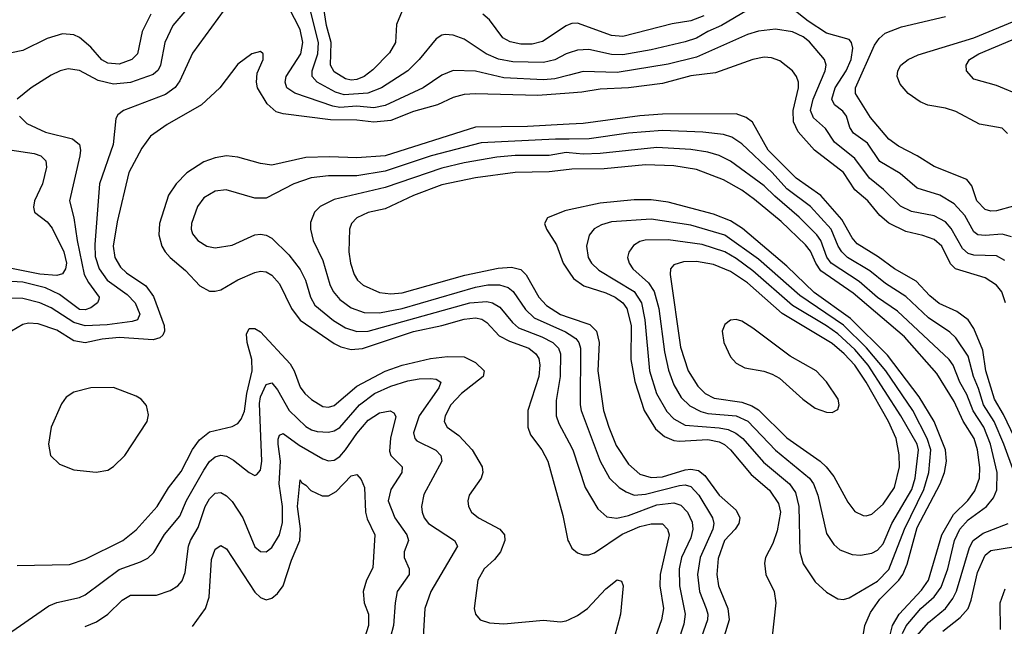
# Model space of a CAD drawing. Header units: inches. Extents: x 1308407 to 1441228, y 959628 to 1036311.
# Tile 561 of 656: x 1418059 to 1421538, y 994987 to 997131. Entities that reach past the tile are written whole.
import ezdxf

# ---------------------------------------------------------------- set-up
doc = ezdxf.new("R2010")
doc.units = ezdxf.units.IN
doc.header["$MEASUREMENT"] = 0
doc.layers.add('B4919', color=7, linetype='Continuous')
doc.layers.add('B4929', color=7, linetype='Continuous')

msp = doc.modelspace()

# ---------------------------------------------------------------- linework, layer by layer
at = {"layer": 'B4919', "color": 5}
for points, elevation in [([(1418804.2, 997195.8), (1418670, 997012.9), (1418624.9, 996915.1), (1418608.7, 996891.3), (1418573.7, 996866.3), (1418425.3, 996810), (1418406, 996794), (1418399.1, 996780.9), (1418389.6, 996690), (1418340.5, 996550), (1418324.2, 996335.8), (1418325.8, 996294.2), (1418339.2, 996250), (1418368.2, 996210), (1418438.9, 996158.9), (1418467.5, 996130), (1418482.9, 996090), (1418475.6, 996070), (1418456.4, 996063.6), (1418367.5, 996052.5), (1418290, 996048.1), (1418250, 996059.9), (1418170, 996111.7), (1418130, 996129.9), (1418070, 996145.2), (1418010, 996146.7)], 2860), ([(1418677.6, 997202.4), (1418599.8, 997110), (1418572.1, 997050), (1418557, 996970), (1418547.7, 996952.3), (1418530, 996936.9), (1418450, 996908.7), (1418390, 996902.4), (1418336.3, 996916.3), (1418270, 996951.4), (1418230, 996957.3), (1418201.6, 996950), (1418170, 996934.8), (1418099.5, 996890), (1418050.4, 996850)], 2840), ([(1420000, 996934.4), (1419950, 996921.2), (1419910, 996918.3), (1419770, 996924.8), (1419670, 996948.3), (1419590, 996951.4), (1419550, 996934.2), (1419484.3, 996890), (1419350, 996827.6), (1419310, 996818.9), (1419250, 996824.9), (1419190, 996820.4), (1419164.9, 996824.9), (1419030.8, 996870.8), (1419002.8, 996890), (1418996.7, 996910), (1419000.4, 996930), (1419052.4, 997010), (1419059.1, 997050), (1419050, 997096.2), (1418990, 997214.2)], 2860), ([(1420000, 997013.6), (1419990, 997010.3), (1419950, 996988.7), (1419910, 996979.1), (1419801.9, 996981.9), (1419751, 996991), (1419707.4, 997010), (1419630, 997061.6), (1419590, 997076), (1419561.8, 997078.2), (1419550, 997076.4), (1419530, 997063.5), (1419470.1, 996990), (1419430.8, 996950), (1419337, 996890), (1419288.9, 996871.1), (1419204.9, 996864.9), (1419174.7, 996874.7), (1419110, 996910), (1419092.3, 996930), (1419092.1, 996950), (1419112.9, 997010), (1419115.3, 997050), (1419078.8, 997190)], 2840), ([(1418521.9, 997150), (1418491.4, 997088.6), (1418474.7, 997010), (1418455.5, 996990), (1418410, 996972.9), (1418370, 996977.1), (1418349.3, 996989.3), (1418310, 997033.7), (1418270, 997067.6), (1418250, 997076.9), (1418210, 997081.2), (1418156.1, 997063.9), (1418070, 997021.4), (1417990, 997004.7)], 2820), ([(1419410, 997161.5), (1419390, 997114), (1419386.4, 997050), (1419366, 997014), (1419307, 996953), (1419275.5, 996930), (1419250, 996919), (1419230, 996917), (1419210, 996921.2), (1419170, 996946.1), (1419157.6, 996970), (1419159.4, 997050), (1419143.2, 997110), (1419133.4, 997170)], 2820), ([(1420000, 997113.1), (1419990, 997109.3), (1419906.2, 997053.8), (1419870, 997044.7), (1419830, 997044.4), (1419792.1, 997052.1), (1419766.5, 997066.5), (1419719.5, 997130), (1419695.8, 997150)], 2820), ([(1420000, 996871), (1419890, 996862.3), (1419670, 996868.9), (1419630, 996865.8), (1419590, 996856), (1419535.2, 996830), (1419450, 996805.7), (1419370, 996774.6), (1419310, 996768.3), (1419250, 996776.1), (1419156.7, 996776.7), (1418990, 996797.5), (1418964.9, 996804.9), (1418933, 996833), (1418899.2, 996890), (1418895.2, 996910), (1418898.3, 996941.7), (1418919.6, 996990), (1418919.3, 997010), (1418910, 997018), (1418878.8, 997010), (1418830, 996973.6), (1418766.5, 996890), (1418701.2, 996830), (1418580.1, 996759.9), (1418521.2, 996718.8), (1418490, 996676.5), (1418445.1, 996590), (1418403.2, 996416.8), (1418389.7, 996329.7), (1418395.4, 996290), (1418415.6, 996255.6), (1418436.5, 996236.5), (1418505, 996190), (1418532.2, 996152.2), (1418569.7, 996050), (1418570.1, 996030), (1418564.5, 996015.5), (1418554.3, 996005.7), (1418530, 995999.3), (1418410, 996007.4), (1418350, 996001.2), (1418290, 995988.9), (1418250, 995996.1), (1418190, 996033.5), (1418123.8, 996056.2), (1418090, 996058.2), (1418070, 996053.8), (1418030.1, 996029.9)], 2880), ([(1418058, 996790), (1418083.6, 996763.6), (1418150, 996733.4), (1418245.3, 996710), (1418270.2, 996690), (1418274.3, 996670), (1418271.9, 996650), (1418235, 996490), (1418250.4, 996430.4), (1418261.8, 996350), (1418287.2, 996230), (1418302, 996202), (1418340.1, 996150), (1418338.2, 996141.8), (1418333.8, 996130), (1418310, 996112.6), (1418290, 996105.1), (1418270, 996105.9), (1418199.4, 996159.4), (1418150, 996183.1), (1418070, 996202.6), (1417970.6, 996209.4)], 2840), ([(1420000, 996761.1), (1419853, 996753), (1419670, 996750.5), (1419350, 996649.9), (1419250, 996641.9), (1419154.1, 996645.9), (1419070, 996643.7), (1418950, 996616.3), (1418910, 996622.2), (1418830, 996645.3), (1418790, 996649.4), (1418750, 996642.6), (1418710, 996628.4), (1418650, 996589.9), (1418611.4, 996550), (1418584.6, 996510), (1418552.4, 996410), (1418551, 996370), (1418561.5, 996330), (1418572.7, 996310), (1418590.1, 996290.1), (1418644.7, 996244.7), (1418695.5, 996190), (1418730, 996171.6), (1418750, 996170.9), (1418770, 996176.3), (1418829.3, 996210.7), (1418890, 996237.1), (1418910, 996242.2), (1418930, 996239.3), (1418950, 996227.3), (1418977.2, 996197.2), (1419019.4, 996110), (1419050, 996068.7), (1419170, 995986.2), (1419194.2, 995974.2), (1419230, 995965.3), (1419270, 995968.2), (1419450, 996029.1), (1419550, 996049.3), (1419630, 996071.9), (1419670, 996076.9), (1419692.2, 996072.2), (1419710, 996060.8), (1419753.6, 996013.6), (1419790, 995994.7), (1419857.7, 995970), (1419883.1, 995950), (1419892.7, 995932.7), (1419896.4, 995910), (1419892.7, 995870), (1419854.2, 995750), (1419853.9, 995690), (1419863.5, 995663.5), (1419904.1, 995610), (1419924.7, 995570), (1419978.1, 995378.1), (1419996.3, 995290), (1420000, 995282.6)], 2920), ([(1420000, 996708.4), (1419952, 996708), (1419690, 996695.7), (1419512.9, 996650), (1419350, 996594.8), (1419250, 996579), (1419150, 996578.4), (1419088.4, 996571.5), (1419027.1, 996550), (1418930, 996500.3), (1418890, 996499.3), (1418788.9, 996528.9), (1418750, 996525), (1418710, 996501.2), (1418686.6, 996470), (1418666.4, 996410), (1418665.2, 996390), (1418670, 996373.4), (1418687.9, 996350), (1418720.5, 996330), (1418750, 996324.1), (1418810, 996333.8), (1418890, 996370.2), (1418910, 996372.7), (1418930, 996368.8), (1418950, 996358.3), (1419010, 996299), (1419050, 996247.8), (1419068.3, 996210), (1419086, 996150), (1419102, 996122), (1419167.6, 996067.6), (1419210, 996041.9), (1419250, 996029.1), (1419290, 996029.5), (1419650, 996129.8), (1419710, 996135.2), (1419730, 996129.7), (1419754.9, 996114.9), (1419800.3, 996060.3), (1419822, 996042), (1419903.9, 996010), (1419942.7, 995990), (1419962.9, 995970), (1419969.3, 995949.3), (1419968.9, 995870), (1419954.9, 995785.1), (1419954.8, 995730), (1419963.8, 995703.8), (1420000, 995634.8)], 2940), ([(1417960.4, 996680.4), (1418110, 996657.9), (1418133.4, 996650), (1418151.7, 996631.7), (1418153.4, 996610), (1418139.1, 996550), (1418110.7, 996490), (1418107.6, 996467.6), (1418111.5, 996450), (1418156.1, 996416.1), (1418174.1, 996394.1), (1418214.8, 996310), (1418224.5, 996270), (1418221.2, 996250), (1418210, 996232), (1418190, 996227.1), (1418130, 996231.6), (1417970, 996262.8)], 2820), ([(1420000, 996660.1), (1419990, 996661), (1419930, 996650.5), (1419809.5, 996650.5), (1419744.5, 996644.5), (1419630, 996625.2), (1419550, 996605.8), (1419350, 996537.2), (1419170, 996495.6), (1419120.2, 996470), (1419100.6, 996450), (1419086.3, 996413.7), (1419086, 996390), (1419095.3, 996350), (1419130, 996279), (1419154.6, 996194.6), (1419166.6, 996170), (1419190, 996141.5), (1419230, 996112), (1419275.8, 996095.8), (1419330, 996094.3), (1419410, 996110.3), (1419670, 996185), (1419713.3, 996193.3), (1419753.8, 996193.8), (1419784.4, 996184.4), (1419803.1, 996170), (1419845.9, 996105.9), (1419876.4, 996076.4), (1419987.2, 996027.2), (1420000, 996018.9)], 2960), ([(1420000, 996601.2), (1419930, 996593.5), (1419810, 996590.2), (1419670, 996571.8), (1419550, 996546.8), (1419450.6, 996509.4), (1419350, 996462.6), (1419290, 996448.8), (1419250, 996429.8), (1419231, 996410), (1419224, 996390), (1419221.4, 996310), (1419227.6, 996270), (1419240.4, 996230), (1419253, 996210), (1419272.4, 996192.4), (1419330, 996166.5), (1419370, 996162.1), (1419410, 996165.8), (1419631.7, 996228.3), (1419750, 996252.7), (1419796.3, 996256.3), (1419830, 996247.8), (1419848.7, 996228.7), (1419892.9, 996150), (1419920, 996120), (1419970, 996088.6), (1420000, 996078.3)], 2980), ([(1420000, 996458.3), (1419985, 996455), (1419924.2, 996430), (1419913.8, 996410), (1419920.6, 996390), (1419955.3, 996335.3), (1419979.7, 996270), (1420000, 996238.9)], 3020), ([(1418050, 995202), (1418234.4, 995205.6), (1418290, 995223.5), (1418423.5, 995290), (1418470, 995327.7), (1418544.8, 995410), (1418584.2, 995475.8), (1418630, 995533.6), (1418670, 995611.6), (1418694.1, 995645.9), (1418730, 995673.6), (1418810, 995692.5), (1418830, 995703.2), (1418841.8, 995718.2), (1418853.4, 995746.6), (1418861.8, 995810), (1418880, 995890), (1418878.7, 995930), (1418862.4, 995990), (1418860.7, 996019.3), (1418870, 996038.9), (1418890, 996039.6), (1418910, 996027.3), (1419014.1, 995914.1), (1419028.8, 995890), (1419050, 995832.3), (1419066.9, 995810), (1419090, 995788.3), (1419130, 995763.8), (1419150, 995760.9), (1419170, 995767.2), (1419250, 995835), (1419350, 995888.3), (1419410, 995909.8), (1419510, 995933.6), (1419570, 995940.4), (1419630, 995939), (1419670, 995919.5), (1419699.8, 995890), (1419696.6, 995870), (1419620.4, 995810), (1419582.8, 995770), (1419562.3, 995730), (1419558.8, 995710), (1419569.1, 995690), (1419610, 995660.5), (1419657.2, 995610), (1419693.3, 995550), (1419695.4, 995530), (1419689.4, 995510), (1419646.9, 995450), (1419641.8, 995430), (1419644.2, 995410), (1419655.9, 995390), (1419679.7, 995370), (1419755.9, 995330), (1419771.9, 995310), (1419772.8, 995290), (1419757.9, 995250), (1419736.9, 995223.1), (1419700.6, 995190), (1419677.3, 995150), (1419664.5, 995050), (1419669.3, 995029.3), (1419686.4, 995010), (1419718.7, 994998.7), (1419770, 994995.7), (1419910, 995008.7), (1419970, 995002.1), (1419990, 995006.1), (1420000, 995010.9)], 2880), ([(1418004, 994950), (1418161.4, 995058.6), (1418190, 995071.4), (1418270, 995088.5), (1418290, 995097.9), (1418410, 995186.9), (1418485.9, 995214.1), (1418512, 995228), (1418532.8, 995247.2), (1418570, 995310.9), (1418624.6, 995375.4), (1418648.1, 995431.9), (1418710, 995538.8), (1418730, 995568.8), (1418750, 995586.2), (1418770, 995591.6), (1418790, 995587.9), (1418814.4, 995574.4), (1418870, 995530.2), (1418890, 995519.5), (1418896.3, 995523.7), (1418910, 995538), (1418914.9, 995570), (1418906.2, 995773.8), (1418910, 995797.2), (1418930, 995841.5), (1418950, 995846.7), (1418970, 995822.6), (1419010.9, 995750), (1419070, 995693.1), (1419090, 995680.8), (1419110, 995675.3), (1419150, 995673.2), (1419170, 995677), (1419190, 995689.2), (1419259.7, 995770), (1419312.8, 995810), (1419370, 995836), (1419430, 995854.1), (1419470, 995861.6), (1419510, 995862.5), (1419530, 995860.1), (1419546.7, 995850), (1419540.1, 995830), (1419470.4, 995730), (1419450.6, 995670), (1419455, 995650), (1419462.7, 995642.7), (1419528.9, 995608.9), (1419547, 995590), (1419550.2, 995570), (1419487.3, 995452.7), (1419478.9, 995410), (1419481, 995390), (1419488.3, 995370), (1419503.5, 995350), (1419595.6, 995290), (1419606, 995270), (1419511.6, 995110), (1419490.2, 995050.2), (1419482.7, 994910)], 2860), ([(1418290, 994985.6), (1418330, 995002.8), (1418370.7, 995029.3), (1418421.4, 995078.6), (1418450, 995096.4), (1418542.8, 995097.2), (1418590, 995113.4), (1418617.2, 995130), (1418632.6, 995147.4), (1418643.6, 995176.4), (1418654.9, 995270), (1418662.8, 995290), (1418690, 995336.3), (1418714.6, 995410), (1418730, 995437.1), (1418750, 995456.8), (1418770, 995459.4), (1418790, 995447.4), (1418810, 995427.3), (1418847.7, 995370), (1418890, 995267.1), (1418910, 995250.9), (1418930, 995249.4), (1418950, 995265), (1418976.9, 995310), (1418987, 995353), (1418987.6, 995410), (1418976.3, 995490), (1418980, 995570), (1418971.7, 995630), (1418971.7, 995648.3), (1418977.4, 995662.7), (1418990, 995668.4), (1419046.7, 995626.7), (1419130, 995578.8), (1419150, 995571.9), (1419170, 995573.4), (1419190, 995587.3), (1419210, 995610.6), (1419250, 995668.6), (1419290, 995715.7), (1419330, 995741.5), (1419368.3, 995748.3), (1419381.1, 995741.1), (1419387.9, 995727.9), (1419368.6, 995651.4), (1419365.9, 995605.9), (1419370.8, 995590), (1419410.2, 995550), (1419409.5, 995530), (1419370.1, 995470), (1419360.8, 995430), (1419384.5, 995370), (1419427.3, 995310), (1419432.8, 995290), (1419417.7, 995250), (1419417, 995230), (1419435.1, 995190), (1419434.8, 995170), (1419393.1, 995110), (1419385.1, 995070), (1419379.6, 994990), (1419358.6, 994910)], 2840), ([(1418670, 994986.2), (1418714.9, 995050), (1418728.3, 995090), (1418737.1, 995223), (1418750, 995259.5), (1418770, 995271.8), (1418790, 995260.8), (1418890, 995107.6), (1418910, 995088.4), (1418930, 995080.7), (1418950, 995086.4), (1418970, 995103.2), (1418990, 995130.2), (1419019, 995221), (1419048.4, 995290), (1419050.9, 995331), (1419040.6, 995410), (1419050, 995504.7), (1419054.4, 995494.4), (1419070, 995485.5), (1419087.2, 995467.2), (1419128.2, 995448.2), (1419150, 995447.9), (1419176.9, 995463.1), (1419230, 995518.5), (1419250, 995523.1), (1419265.7, 995505.7), (1419277.6, 995477.6), (1419280.3, 995390), (1419286.7, 995366.7), (1419314.1, 995310), (1419306.8, 995193.2), (1419284.7, 995150), (1419272.8, 995110), (1419276.3, 995070), (1419291.1, 995030), (1419291, 994990), (1419216.4, 994750)], 2820)]:
    msp.add_lwpolyline(points, dxfattribs=dict(at, elevation=elevation))
at = {"layer": 'B4919', "color": 5, "elevation": 2920}
msp.add_lwpolyline([(1418390, 995830.6), (1418309.8, 995829.8), (1418250, 995814.8), (1418223.3, 995796.6), (1418206.5, 995773.5), (1418170.3, 995690), (1418161.1, 995630), (1418167.4, 995590), (1418200, 995560), (1418250, 995540.2), (1418328.6, 995531.4), (1418370, 995538.9), (1418390, 995551.7), (1418430, 995590.3), (1418509.7, 995710), (1418514.3, 995734.3), (1418507.5, 995767.5), (1418487.6, 995790), (1418470, 995799.8)], close=True, dxfattribs=at)
at = {"layer": 'B4929', "color": 5}
for points, elevation in [([(1421549, 996729), (1421530, 996747.7), (1421450, 996761.9), (1421366.5, 996806.5), (1421330, 996817.9), (1421268.1, 996828.1), (1421240.3, 996840.3), (1421198.5, 996870), (1421170, 996903.1), (1421159.9, 996930), (1421161.9, 996950), (1421171.8, 996970), (1421198.2, 996990), (1421233.7, 997006.3), (1421430, 997066.7), (1421730, 997190.1)], 2780), ([(1420630, 997163.8), (1420539.1, 997110), (1420490.6, 997089.4), (1420450, 997065.6), (1420410, 997052.7), (1420290, 997023.8), (1420190, 997006.4), (1420150, 997007.4), (1420070, 997024.8), (1420030, 997023.4), (1420000, 997013.6)], 2840), ([(1421563.2, 996363.2), (1421530, 996373), (1421470, 996367.4), (1421445, 996370), (1421430, 996380.5), (1421398.4, 996438.4), (1421360.3, 996480.3), (1421310, 996510.7), (1421230, 996535), (1421170, 996587.2), (1421098, 996630), (1421054.3, 996694.3), (1421005.2, 996730), (1420991.7, 996750), (1420980.6, 996790), (1420967.2, 996807.2), (1420937.9, 996830), (1420928.8, 996850), (1420940.9, 996890), (1420978.9, 996950), (1420996.6, 996990), (1421002.5, 997030), (1420998.6, 997050), (1420990, 997060.2), (1420910, 997083.2), (1420845.4, 997125.4), (1420790, 997169.1)], 2840), ([(1420476.2, 997143.9), (1420430, 997126.3), (1420364.2, 997115.8), (1420190, 997070.7), (1420150, 997074.3), (1420030, 997118.4), (1420010, 997117), (1420000, 997113.1)], 2820), ([(1421570, 996471.2), (1421510, 996455.5), (1421490, 996453.7), (1421470, 996460.3), (1421441.3, 996490), (1421423.3, 996543.3), (1421406, 996566), (1421290, 996611.8), (1421230, 996649.9), (1421164.1, 996684.1), (1421130, 996708.7), (1421064.8, 996784.8), (1421012.6, 996870), (1421012.2, 996890), (1421079.8, 997040.2), (1421095.7, 997064.3), (1421116.9, 997083.1), (1421174.5, 997105.5), (1421330, 997141.5)], 2820), ([(1421539.7, 996279.7), (1421510, 996295.6), (1421430, 996298.2), (1421410, 996304.3), (1421390, 996321.4), (1421350, 996393), (1421330, 996416.6), (1421290, 996436.9), (1421210, 996453.2), (1421171.5, 996471.5), (1421111.6, 996530), (1421061.6, 996570), (1421010, 996640.1), (1420938.2, 996698.2), (1420905.9, 996745.9), (1420863.7, 996783.7), (1420853.3, 996810), (1420862.2, 996850), (1420905.5, 996950), (1420908.3, 996970), (1420903.2, 996990), (1420850, 997052.5), (1420827.2, 997070), (1420790, 997087.9), (1420730, 997097), (1420669.9, 997089.9), (1420630, 997078.4), (1420450, 996997.8), (1420350, 996973.6), (1420170, 996943.7), (1420050, 996947.7), (1420000, 996934.4)], 2860), ([(1421600.7, 996860.7), (1421510, 996897.8), (1421430, 996920.3), (1421404, 996950), (1421403.7, 996970), (1421414.6, 996990), (1421448.1, 997010), (1421646.5, 997093.5)], 2760), ([(1421542, 996130), (1421529.4, 996169.4), (1421510, 996192), (1421470, 996218.3), (1421366.1, 996250), (1421348, 996268), (1421317.4, 996330), (1421290, 996354.1), (1421250, 996368.4), (1421190, 996381.6), (1421130, 996411.1), (1421098.7, 996438.7), (1421055.5, 996490), (1421010, 996529.5), (1420970, 996590), (1420867.5, 996670), (1420810, 996734.8), (1420792.6, 996770), (1420791.4, 996810), (1420810.3, 996890), (1420810.4, 996910), (1420803.9, 996930), (1420789.5, 996949.5), (1420745.3, 996985.3), (1420715.5, 996995.5), (1420690, 996997.7), (1420650, 996990.4), (1420517.2, 996942.8), (1420430, 996932.1), (1420330, 996905.7), (1420210, 996889.9), (1420110, 996885.5), (1420045.4, 996874.6), (1420000, 996871)], 2880), ([(1421613.8, 995570), (1421535.4, 995735.4), (1421503, 995790), (1421472.9, 995890), (1421462.2, 995962.2), (1421430, 996039.4), (1421409.9, 996069.9), (1421370, 996099.9), (1421307.5, 996127.5), (1421274.7, 996154.7), (1421227.1, 996207.1), (1421150, 996249.9), (1421092.5, 996292.5), (1421018, 996338), (1421000, 996360), (1420964.1, 996424.1), (1420890, 996509.1), (1420802.7, 996570), (1420703.8, 996670), (1420648.6, 996768.6), (1420625.5, 996785.5), (1420590, 996797.4), (1420330, 996797.1), (1420250, 996790.7), (1420050, 996763.9), (1420000, 996761.1)], 2920), ([(1421572.8, 995530), (1421536.4, 995630), (1421502.5, 995710), (1421464.3, 995770), (1421447.2, 995827.2), (1421428.9, 995870), (1421410, 995942), (1421366.6, 996006.6), (1421346, 996026), (1421270, 996077.4), (1421190, 996152.3), (1421118.2, 996198.2), (1421062.9, 996242.9), (1420984.3, 996290), (1420963.6, 996310), (1420950.9, 996330), (1420925.8, 996390), (1420853, 996470), (1420770, 996532.8), (1420718, 996590), (1420610, 996692.3), (1420574.9, 996714.9), (1420545.2, 996725.2), (1420473.3, 996733.3), (1420330, 996739.6), (1420210, 996729.9), (1420071, 996709), (1420000, 996708.4)], 2940), ([(1421178.2, 994961.8), (1421191.2, 994988.8), (1421243.2, 995050), (1421289.6, 995090.4), (1421314.6, 995125.4), (1421338, 995190), (1421362.2, 995290), (1421380.8, 995330), (1421410, 995362.5), (1421475.3, 995410), (1421499.8, 995440.2), (1421511.2, 995468.8), (1421512.4, 995530), (1421489.7, 995630), (1421465.1, 995690), (1421427.8, 995747.8), (1421406.1, 995806.1), (1421380.3, 995850), (1421357.6, 995910), (1421343.4, 995930), (1421160.6, 996100.6), (1421090, 996148.7), (1421025.3, 996205.3), (1420926.1, 996270), (1420910.8, 996290.8), (1420890.1, 996350.1), (1420875.2, 996370), (1420812.8, 996432.8), (1420726.7, 996506.7), (1420690, 996544), (1420570, 996631.2), (1420530, 996650.3), (1420490, 996662.9), (1420430, 996672.4), (1420310, 996678.6), (1420110, 996657.7), (1420050, 996655.5), (1420000, 996660.1)], 2960), ([(1421123.1, 994910), (1421143.4, 994990), (1421166, 995030), (1421245.5, 995114.5), (1421270.5, 995149.5), (1421317.6, 995310), (1421358.5, 995381.5), (1421408.7, 995431.3), (1421434.2, 995465.8), (1421449.9, 995510), (1421451.7, 995548.3), (1421443.8, 995610), (1421431.8, 995650), (1421392.1, 995712.1), (1421361.4, 995781.4), (1421300, 995880), (1421185.1, 996010), (1421004.2, 996164.2), (1420890, 996243.5), (1420871.6, 996270), (1420852.9, 996312.9), (1420835.4, 996335.4), (1420750, 996417.9), (1420655.2, 996495.2), (1420610, 996528.1), (1420545.2, 996565.2), (1420450, 996601.4), (1420370, 996613.9), (1420270, 996617.4), (1420123.6, 996603.6), (1420010, 996602.3), (1420000, 996601.2)], 2980), ([(1421031.8, 994910), (1421045, 994990), (1421064.8, 995035.2), (1421097.8, 995082.2), (1421165.7, 995150), (1421179.7, 995170), (1421194.2, 995205.8), (1421230, 995335.5), (1421311.7, 995490), (1421327.2, 995530), (1421333.3, 995570), (1421330.2, 995610), (1421290, 995710), (1421237.5, 995797.5), (1421124.9, 995944.9), (1420994.8, 996074.8), (1420866.3, 996166.3), (1420770, 996259.1), (1420612.4, 996392.4), (1420570, 996419.2), (1420510, 996442.8), (1420350, 996486.3), (1420290, 996493.6), (1420230, 996493.5), (1420110, 996482), (1420000, 996458.3)], 3020), ([(1420000, 996238.9), (1420015.4, 996215.4), (1420051.8, 996190), (1420130, 996165.4), (1420163.3, 996150), (1420190.1, 996130), (1420204.4, 996110), (1420219.3, 996050), (1420218.9, 995930), (1420231.9, 995851.9), (1420265, 995750), (1420305, 995685), (1420337.8, 995657.8), (1420370, 995643.8), (1420390, 995640.6), (1420490, 995646.8), (1420530, 995638.1), (1420549, 995629), (1420570.2, 995610.2), (1420643.4, 995523.4), (1420707.8, 995467.8), (1420740.7, 995420.7), (1420746.6, 995390), (1420735.6, 995324.4), (1420720.6, 995279.4), (1420694.6, 995230), (1420690.1, 995210), (1420695.9, 995170), (1420725.3, 995110), (1420730.7, 995070), (1420715.2, 994930)], 3020), ([(1420000, 996078.3), (1420073.1, 996053.1), (1420097.5, 996030), (1420106.9, 995990), (1420101.7, 995890), (1420122.2, 995750), (1420140.3, 995690), (1420166.2, 995626.2), (1420210, 995559.3), (1420250, 995524.3), (1420290, 995512.1), (1420330, 995515.2), (1420410, 995539.9), (1420430, 995542.1), (1420456.9, 995536.9), (1420479.4, 995519.4), (1420530, 995450.1), (1420590, 995397.5), (1420603.4, 995370), (1420600.3, 995350), (1420587, 995330), (1420549.2, 995290), (1420526.6, 995226.6), (1420522.4, 995170), (1420527.9, 995130), (1420561.6, 995050), (1420566.2, 995010), (1420535.7, 994910)], 2980), ([(1420000, 996018.9), (1420023.6, 996003.6), (1420034.1, 995990), (1420040.3, 995970), (1420039.3, 995770), (1420042.7, 995750), (1420109.8, 995569.8), (1420142.7, 995510), (1420177.1, 995477.1), (1420201.5, 995461.5), (1420230.7, 995450.7), (1420270, 995453.3), (1420390, 995484.2), (1420410, 995486.2), (1420430, 995480.5), (1420458.1, 995450), (1420506.7, 995370), (1420511.5, 995350), (1420507.9, 995330), (1420463.5, 995230), (1420453.8, 995170), (1420460.7, 995110), (1420485, 995050), (1420490.5, 995030), (1420489.7, 995010), (1420468.3, 994950)], 2960), ([(1420000, 995634.8), (1420013, 995610), (1420056.7, 995476.7), (1420102.2, 995402.2), (1420133.9, 995373.9), (1420168.8, 995368.8), (1420210, 995377.8), (1420310, 995415.6), (1420370, 995422.6), (1420394.5, 995414.5), (1420418.7, 995390), (1420434.5, 995354.5), (1420437.2, 995330), (1420430, 995299.4), (1420396.8, 995230), (1420389.7, 995189.7), (1420390.1, 995130.1), (1420410.5, 995029.5), (1420405.3, 994994.7), (1420384.6, 994930)], 2940), ([(1420000, 995282.6), (1420010, 995262.7), (1420030, 995246.5), (1420050, 995239.3), (1420070, 995239.4), (1420090, 995246.7), (1420188, 995312), (1420250, 995338.9), (1420290, 995349.3), (1420330, 995348.7), (1420348.1, 995330), (1420353.3, 995310), (1420321.8, 995170), (1420320.4, 995130), (1420334.1, 995050), (1420326.7, 995010), (1420305.8, 994950)], 2920), ([(1421230, 994953.9), (1421270, 994999.9), (1421330, 995050), (1421355.6, 995084.4), (1421368.9, 995111.1), (1421414.6, 995265.4), (1421427.7, 995290), (1421463.6, 995316.4), (1421551.4, 995350)], 2940), ([(1421321, 994970), (1421381.9, 995018.1), (1421409.9, 995050.1), (1421420.7, 995079.3), (1421443.2, 995176.8), (1421470, 995238.4), (1421490, 995254.2), (1421570, 995267.2)], 2920), ([(1420000, 995010.9), (1420030, 995025.3), (1420064.9, 995050), (1420130, 995118.6), (1420170, 995150.6), (1420185.9, 995145.9), (1420191.2, 995130), (1420182, 995030), (1420149.7, 994909.7), (1420149.3, 994870), (1420166.6, 994790), (1420166.2, 994770), (1420150.1, 994730), (1420110.1, 994690), (1420104, 994676), (1420106.7, 994610), (1420101.9, 994598.1), (1420090, 994585.5), (1420000, 994552.9)], 2880), ([(1421524.6, 994975.4), (1421523.6, 995070), (1421540.6, 995119.4)], 2880)]:
    msp.add_lwpolyline(points, dxfattribs=dict(at, elevation=elevation))
for points, elevation in [([(1420290, 996425.9), (1420150, 996416.1), (1420114.3, 996405.7), (1420089, 996391), (1420071.2, 996368.8), (1420061.5, 996330), (1420067.8, 996290), (1420079.8, 996270), (1420105.6, 996245.6), (1420229.6, 996170), (1420255.5, 996130), (1420268, 996070), (1420284.2, 995890), (1420309.4, 995810), (1420345.3, 995745.3), (1420370, 995719.4), (1420410, 995698), (1420530, 995688.3), (1420561.7, 995681.7), (1420589.6, 995669.6), (1420613.6, 995650), (1420686.6, 995566.6), (1420779.1, 995490), (1420799.6, 995459.6), (1420812.1, 995410), (1420816, 995250), (1420827.1, 995207.1), (1420870, 995144), (1420910, 995107.4), (1420950, 995084.2), (1420970, 995081.5), (1420990, 995087.1), (1421090, 995146.4), (1421130, 995187.8), (1421185.3, 995330), (1421253.6, 995470), (1421271.5, 995530), (1421278.1, 995610), (1421265.6, 995650), (1421215, 995750), (1421119.3, 995890), (1421050.7, 995970.7), (1420970, 996051.1), (1420815.9, 996155.9), (1420670, 996283.9), (1420550, 996369.3), (1420430, 996404.9)], 3040), ([(1420350, 996353), (1420268.9, 996351.1), (1420250, 996346.5), (1420227.4, 996332.6), (1420210.8, 996309.2), (1420207.1, 996290), (1420212.3, 996270), (1420225.9, 996250), (1420280.8, 996200.8), (1420300.6, 996170), (1420317.5, 996110), (1420337.1, 995957.1), (1420351.3, 995891.4), (1420370, 995839.8), (1420395.7, 995795.7), (1420426.3, 995766.3), (1420465.3, 995745.3), (1420490, 995739.2), (1420590, 995731.1), (1420631.6, 995711.6), (1420730, 995609.7), (1420850.1, 995510), (1420863.4, 995490), (1420879.6, 995450), (1420910, 995314.9), (1420935.3, 995275.3), (1420957, 995257), (1421000.2, 995240.2), (1421030, 995237.8), (1421070, 995244.8), (1421090, 995255.3), (1421110, 995278.3), (1421140.8, 995350), (1421210.7, 995470), (1421223.5, 995510), (1421235.1, 995610), (1421229.9, 995630), (1421172.4, 995730), (1421057.3, 995910), (1421010, 995964.7), (1420950, 996020.6), (1420910, 996049.2), (1420790, 996120.8), (1420650, 996243.2), (1420590, 996287.2), (1420550.1, 996309.9), (1420470, 996336.1)], 3060), ([(1420450, 996276.5), (1420404.7, 996275.3), (1420370, 996263.8), (1420358.5, 996250), (1420357.2, 996230), (1420393.3, 995973.3), (1420421, 995890), (1420455.5, 995835.6), (1420481.5, 995810), (1420512.5, 995792.5), (1420610, 995779), (1420646.2, 995766.2), (1420670, 995751.5), (1420770, 995653.1), (1420887.8, 995570), (1420909.1, 995550), (1420935.7, 995515.7), (1420984.9, 995424.9), (1421010, 995392.4), (1421038.9, 995378.9), (1421050, 995377.5), (1421070, 995383.5), (1421110, 995418), (1421150, 995477.2), (1421167.8, 995550), (1421166.8, 995593.2), (1421155.3, 995650), (1421129.1, 995710), (1421050.2, 995850), (1421010.4, 995910), (1420972.5, 995950), (1420930, 995986.1), (1420752.6, 996092.6), (1420630, 996201), (1420570, 996241.2), (1420510, 996265.9)], 3080), ([(1420590, 996071.2), (1420571, 996069), (1420550, 996053.3), (1420541.2, 996030), (1420546.9, 995990), (1420570, 995939.2), (1420590, 995916.8), (1420620.7, 995900.7), (1420688.4, 995888.4), (1420718.1, 995878.1), (1420743.2, 995863.2), (1420826.6, 995790), (1420870, 995758.1), (1420910, 995743), (1420930, 995742.3), (1420950, 995753), (1420954.4, 995770), (1420951.5, 995790), (1420910, 995850.5), (1420873.3, 995890), (1420781.6, 995941.6), (1420650, 996040.6), (1420610, 996064.7)], 3120)]:
    msp.add_lwpolyline(points, close=True, dxfattribs=dict(at, elevation=elevation))

doc.saveas('drawing.dxf')
